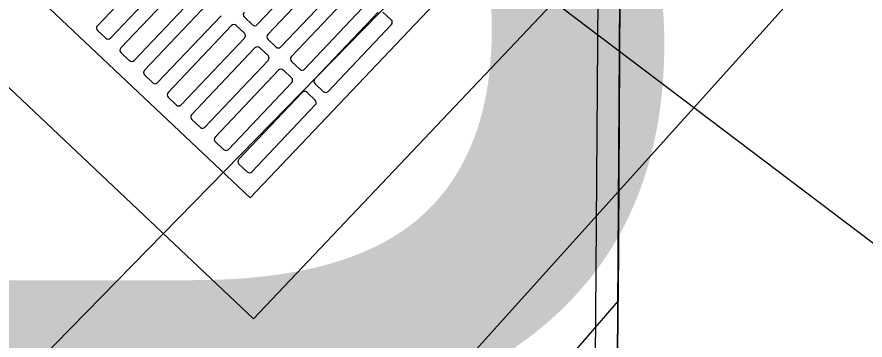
# Model space of a CAD drawing. Extents: x 2253035 to 2279930, y 13774972 to 13793443.
# Drawn here: x 2255740.658 to 2255745.613, y 13791689.319 to 13791691.211 of the extents above; entities that cross this region are included whole.
import ezdxf

# ---------------------------------------------------------------- set-up
doc = ezdxf.new("R2010")
doc.units = 0
for name, color, linetype in [('E_Utility_ATT_Fiber', 7, 'Continuous'), ('E_Utility_Fiber Optic_Fiber Optic Cable_FOC', 7, 'Continuous'), ('E_Utility_Gas_Gas Line_GL_Description', 7, 'Continuous'), ('E_Utility_Gas_Gas Line_GL_Elevation', 7, 'Continuous'), ('E_Utility_Guy Anchor_GUY_point', 7, 'Continuous'), ('E_Utility_Water_Water Line_WL_Description', 7, 'Continuous'), ('E_Utility_Water_Water Line_WL_Elevation', 7, 'Continuous')]:
    doc.layers.add(name, color=color, linetype=linetype)

msp = doc.modelspace()

# ---------------------------------------------------------------- linework, layer by layer
at = {"layer": 'E_Utility_ATT_Fiber'}
for p, q in [((2255744.1101, 13791679.7862), (2255744.2659, 13791705.1972)), ((2255744.2659, 13791705.1972), (2255744.1101, 13791679.7862))]:
    msp.add_line(p, q, dxfattribs=at)
at = {"layer": 'E_Utility_Fiber Optic_Fiber Optic Cable_FOC'}
for p, q in [((2255744.77, 13791693.0567), (2255742.0211, 13791690.1509)), ((2255745.4768, 13791693.0763), (2255742.0408, 13791689.4441)), ((2255742.0211, 13791690.1509), (2255739.1153, 13791692.8997)), ((2255742.0408, 13791689.4441), (2255738.4085, 13791692.8801))]:
    msp.add_line(p, q, dxfattribs=at)
for points in [[(2255742.4326, 13791691.5567), (2255742.0625, 13791691.1655)], [(2255741.1278, 13791691.1593), (2255741.4978, 13791691.5505)], [(2255741.5748, 13791691.4777), (2255741.2047, 13791691.0865)], [(2255742.1233, 13791691.108), (2255742.4934, 13791691.4992)], [(2255741.2655, 13791691.029), (2255741.6356, 13791691.4202)], [(2255742.5703, 13791691.4264), (2255742.2002, 13791691.0352)], [(2255742.2611, 13791690.9776), (2255742.6311, 13791691.3688)], [(2255741.7125, 13791691.3474), (2255741.3425, 13791690.9562)], [(2255741.4033, 13791690.8987), (2255741.7733, 13791691.2899)], [(2255742.7081, 13791691.2961), (2255742.338, 13791690.9049)], [(2255741.8503, 13791691.2171), (2255741.4802, 13791690.8259)], [(2255742.0346, 13791691.1647), (2255741.9863, 13791691.2104)], [(2255742.3988, 13791690.8473), (2255742.7689, 13791691.2385)], [(2255742.7967, 13791691.2393), (2255742.845, 13791691.1936)], [(2255741.541, 13791690.7684), (2255741.9111, 13791691.1596)], [(2255741.939, 13791691.1603), (2255741.9873, 13791691.1146)], [(2255742.8458, 13791691.1658), (2255742.4758, 13791690.7746)], [(2255741.1769, 13791691.0858), (2255741.1286, 13791691.1314)], [(2255741.988, 13791691.0868), (2255741.618, 13791690.6956)], [(2255742.1724, 13791691.0344), (2255742.1241, 13791691.0801)], [(2255741.6788, 13791690.6381), (2255742.0489, 13791691.0292)], [(2255742.0767, 13791691.03), (2255742.125, 13791690.9843)], [(2255741.3146, 13791690.9554), (2255741.2663, 13791691.0011)], [(2255742.1258, 13791690.9565), (2255741.7557, 13791690.5653)], [(2255742.3101, 13791690.9041), (2255742.2618, 13791690.9498)], [(2255741.4524, 13791690.8251), (2255741.4041, 13791690.8708)], [(2255741.8165, 13791690.5077), (2255742.1866, 13791690.8989)], [(2255742.2145, 13791690.8997), (2255742.2628, 13791690.854)], [(2255742.2635, 13791690.8262), (2255741.8935, 13791690.435)], [(2255742.4479, 13791690.7738), (2255742.3996, 13791690.8195)], [(2255741.9543, 13791690.3774), (2255742.3244, 13791690.7686)], [(2255742.3522, 13791690.7694), (2255742.4005, 13791690.7237)], [(2255741.5901, 13791690.6948), (2255741.5418, 13791690.7405)], [(2255742.4013, 13791690.6958), (2255742.0312, 13791690.3047)], [(2255741.7279, 13791690.5645), (2255741.6796, 13791690.6102)], [(2255741.8656, 13791690.4342), (2255741.8173, 13791690.4799)], [(2255742.0034, 13791690.3039), (2255741.9551, 13791690.3496)]]:
    msp.add_lwpolyline(points, dxfattribs=at)
for centre, start, end in [((2255741.9999, 13791691.2247), 136.5901, 226.5901), ((2255741.1421, 13791691.1458), 136.5901, 226.5901), ((2255741.9254, 13791691.146), 46.5901, 136.5901), ((2255742.0482, 13791691.179), 226.5901, 316.5901), ((2255742.8315, 13791691.1793), 316.5901, 46.5901), ((2255741.9737, 13791691.1003), 316.5901, 46.5901), ((2255742.1376, 13791691.0944), 136.5901, 226.5901), ((2255741.1904, 13791691.1001), 226.5901, 316.5901), ((2255741.2798, 13791691.0154), 136.5901, 226.5901), ((2255742.0632, 13791691.0157), 46.5901, 136.5901), ((2255742.1859, 13791691.0487), 226.5901, 316.5901), ((2255742.1115, 13791690.97), 316.5901, 46.5901), ((2255742.2754, 13791690.9641), 136.5901, 226.5901), ((2255741.3282, 13791690.9698), 226.5901, 316.5901), ((2255741.4176, 13791690.8851), 136.5901, 226.5901), ((2255742.2009, 13791690.8854), 46.5901, 136.5901), ((2255742.3237, 13791690.9184), 226.5901, 316.5901), ((2255741.4659, 13791690.8394), 226.5901, 316.5901), ((2255742.2492, 13791690.8397), 316.5901, 46.5901), ((2255742.4131, 13791690.8338), 136.5901, 226.5901), ((2255741.5554, 13791690.7548), 136.5901, 226.5901), ((2255742.3387, 13791690.7551), 46.5901, 136.5901), ((2255742.4614, 13791690.7881), 226.5901, 316.5901), ((2255742.387, 13791690.7094), 316.5901, 46.5901), ((2255741.6037, 13791690.7091), 226.5901, 316.5901), ((2255741.6931, 13791690.6245), 136.5901, 226.5901), ((2255741.7414, 13791690.5788), 226.5901, 316.5901), ((2255741.8309, 13791690.4942), 136.5901, 226.5901), ((2255741.8792, 13791690.4485), 226.5901, 316.5901), ((2255741.9686, 13791690.3639), 136.5901, 226.5901), ((2255742.0169, 13791690.3182), 226.5901, 316.5901)]:
    msp.add_arc(centre, 0.0197, start, end, dxfattribs=at)
at = {"layer": 'E_Utility_Gas_Gas Line_GL_Description'}
msp.add_line((2255743.3956, 13791691.6038), (2255750.0124, 13791686.589), dxfattribs=at)
at = {"layer": 'E_Utility_Guy Anchor_GUY_point'}
msp.add_line((2255738.6595, 13791687.0204), (2255747.7425, 13791696.321), dxfattribs=at)
msp.add_line((2255738.6595, 13791687.0204), (2255747.7425, 13791696.321), dxfattribs=at)
msp.add_lwpolyline([(2255743.9728, 13791679.9202), (2255744.1809, 13791709.0854), (2255737.22, 13791701.96), (2255743.0662, 13791696.2215), (2255738.5613, 13791691.6109), (2255732.6884, 13791697.3716), (2255686.0897, 13791649.2737), (2255653.8481, 13791683.4709), (2255639.3381, 13791669.2682), (2255679.2761, 13791629.4597), (2255687.1832, 13791621.5885), (2255646.3128, 13791579.7026), (2255631.1599, 13791559.1616), (2255672.1467, 13791556.2954), (2255774.9884, 13791661.6996), (2255784.8638, 13791671.8201)], close=True, dxfattribs=at)
at = {"layer": 'E_Utility_Water_Water Line_WL_Description'}
msp.add_lwpolyline([(2255639.3381, 13791669.2682), (2255653.7893, 13791683.4048), (2255685.9742, 13791649.2251), (2255732.8238, 13791697.2388), (2255738.5613, 13791691.6109), (2255743.0662, 13791696.2215), (2255737.3636, 13791701.8914), (2255744.2891, 13791708.989), (2255744.17, 13791689.549), (2255703.6723, 13791642.7367), (2255697.7816, 13791633.7619), (2255677.5663, 13791613.0443), (2255684.4527, 13791625.2703)], close=True, dxfattribs=at)
at = {"layer": 'E_Utility_Water_Water Line_WL_Elevation'}
msp.add_line((2255748.224, 13791694.6965), (2255741.9779, 13791687.747), dxfattribs=at)

# ---------------------------------------------------------------- texts
at = {"layer": 'E_Utility_Gas_Gas Line_GL_Elevation'}
msp.add_text('B7', height=8, dxfattribs=at).set_placement((2255737.8694, 13791688.8011))

doc.saveas('drawing.dxf')
